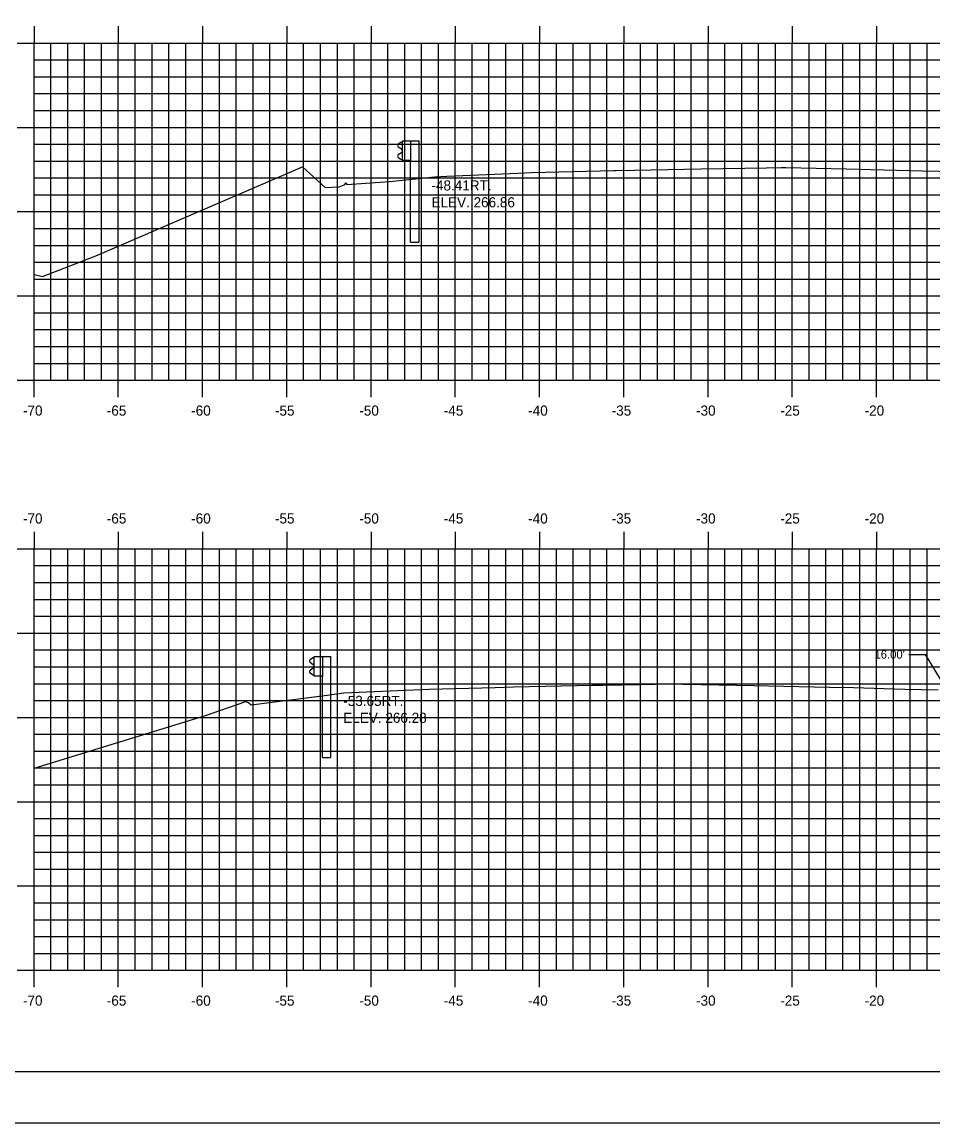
# Model space of a CAD drawing. Extents: x 1170543 to 1177585, y 609599 to 610623.
# Drawn here: x 1175951.6 to 1176005.7, y 609598.8 to 609664.1 of the extents above; entities that cross this region are included whole.
import ezdxf

# ---------------------------------------------------------------- set-up
doc = ezdxf.new("R2010")
doc.units = 0
for name, color, linetype in [('ANNOTATION', 7, 'Continuous'), ('BORDER', 7, 'Continuous'), ('D_Text_Standard', 7, 'Continuous'), ('H_V ANNOTATION', 7, 'Continuous'), ('MAJOR', 7, 'Continuous'), ('MINOR', 7, 'Continuous'), ('PLOT BOUNDARY', 7, 'Continuous'), ('S_Guardrail_Beam', 7, 'Continuous'), ('S_Roadway_Centerline', 7, 'Continuous')]:
    doc.layers.add(name, color=color, linetype=linetype)

msp = doc.modelspace()

# ---------------------------------------------------------------- linework, layer by layer
at = {"layer": 'ANNOTATION'}
for p in [(1176004.252, 609626.606), (1176006.402, 609624.675)]:
    msp.add_line(p, (1176005.252, 609626.606), dxfattribs=at)
at = {"layer": 'BORDER'}
msp.add_line((1175947.339, 609601.872), (1176107.339, 609601.872), dxfattribs=at)
at = {"layer": 'MAJOR'}
for p, q in [((1175952.339, 609663.874), (1175952.339, 609662.872)), ((1175957.339, 609663.874), (1175957.339, 609662.872)), ((1175962.339, 609663.874), (1175962.339, 609662.872)), ((1175967.339, 609663.874), (1175967.339, 609662.872)), ((1175972.339, 609663.874), (1175972.339, 609662.872)), ((1175977.339, 609663.874), (1175977.339, 609662.872)), ((1175982.339, 609663.874), (1175982.339, 609662.872)), ((1175987.339, 609663.874), (1175987.339, 609662.872)), ((1175992.339, 609663.874), (1175992.339, 609662.872)), ((1175997.339, 609663.874), (1175997.339, 609662.872)), ((1176002.339, 609663.874), (1176002.339, 609662.872)), ((1175951.337, 609662.872), (1175952.339, 609662.872)), ((1175952.339, 609662.872), (1176092.339, 609662.872)), ((1175952.339, 609642.872), (1175952.339, 609662.872)), ((1175952.339, 609642.872), (1175952.339, 609662.872)), ((1175952.339, 609662.872), (1176092.339, 609662.872)), ((1175957.339, 609642.872), (1175957.339, 609662.872)), ((1175962.339, 609642.872), (1175962.339, 609662.872)), ((1175967.339, 609642.872), (1175967.339, 609662.872)), ((1175972.339, 609642.872), (1175972.339, 609662.872)), ((1175977.339, 609642.872), (1175977.339, 609662.872)), ((1175982.339, 609642.872), (1175982.339, 609662.872)), ((1175987.339, 609642.872), (1175987.339, 609662.872)), ((1175992.339, 609642.872), (1175992.339, 609662.872)), ((1175997.339, 609642.872), (1175997.339, 609662.872)), ((1176002.339, 609642.872), (1176002.339, 609662.872)), ((1175951.337, 609657.872), (1175952.339, 609657.872)), ((1175952.339, 609657.872), (1176092.339, 609657.872)), ((1175951.337, 609652.872), (1175952.339, 609652.872)), ((1175952.339, 609652.872), (1176092.339, 609652.872)), ((1175951.337, 609647.872), (1175952.339, 609647.872)), ((1175952.339, 609647.872), (1176092.339, 609647.872)), ((1175951.337, 609642.872), (1175952.339, 609642.872)), ((1175952.339, 609642.872), (1176092.339, 609642.872)), ((1175952.339, 609642.872), (1176092.339, 609642.872)), ((1175952.339, 609641.87), (1175952.339, 609642.872)), ((1175957.339, 609641.87), (1175957.339, 609642.872)), ((1175962.339, 609641.87), (1175962.339, 609642.872)), ((1175967.339, 609641.87), (1175967.339, 609642.872)), ((1175972.339, 609641.87), (1175972.339, 609642.872)), ((1175977.339, 609641.87), (1175977.339, 609642.872)), ((1175982.339, 609641.87), (1175982.339, 609642.872)), ((1175987.339, 609641.87), (1175987.339, 609642.872)), ((1175992.339, 609641.87), (1175992.339, 609642.872)), ((1175997.339, 609641.87), (1175997.339, 609642.872)), ((1176002.339, 609641.87), (1176002.339, 609642.872)), ((1175952.339, 609633.874), (1175952.339, 609632.872)), ((1175957.339, 609633.874), (1175957.339, 609632.872)), ((1175962.339, 609633.874), (1175962.339, 609632.872)), ((1175967.339, 609633.874), (1175967.339, 609632.872)), ((1175972.339, 609633.874), (1175972.339, 609632.872)), ((1175977.339, 609633.874), (1175977.339, 609632.872)), ((1175982.339, 609633.874), (1175982.339, 609632.872)), ((1175987.339, 609633.874), (1175987.339, 609632.872)), ((1175992.339, 609633.874), (1175992.339, 609632.872)), ((1175997.339, 609633.874), (1175997.339, 609632.872)), ((1176002.339, 609633.874), (1176002.339, 609632.872)), ((1175951.337, 609632.872), (1175952.339, 609632.872)), ((1175952.339, 609632.872), (1176092.339, 609632.872)), ((1175952.339, 609607.872), (1175952.339, 609632.872)), ((1175952.339, 609607.872), (1175952.339, 609632.872)), ((1175952.339, 609632.872), (1176092.339, 609632.872)), ((1175957.339, 609607.872), (1175957.339, 609632.872)), ((1175962.339, 609607.872), (1175962.339, 609632.872)), ((1175967.339, 609607.872), (1175967.339, 609632.872)), ((1175972.339, 609607.872), (1175972.339, 609632.872)), ((1175977.339, 609607.872), (1175977.339, 609632.872)), ((1175982.339, 609607.872), (1175982.339, 609632.872)), ((1175987.339, 609607.872), (1175987.339, 609632.872)), ((1175992.339, 609607.872), (1175992.339, 609632.872)), ((1175997.339, 609607.872), (1175997.339, 609632.872)), ((1176002.339, 609607.872), (1176002.339, 609632.872)), ((1175951.337, 609627.872), (1175952.339, 609627.872)), ((1175952.339, 609627.872), (1176092.339, 609627.872)), ((1175951.337, 609622.872), (1175952.339, 609622.872)), ((1175952.339, 609622.872), (1176092.339, 609622.872)), ((1175951.337, 609617.872), (1175952.339, 609617.872)), ((1175952.339, 609617.872), (1176092.339, 609617.872)), ((1175951.337, 609612.872), (1175952.339, 609612.872)), ((1175952.339, 609612.872), (1176092.339, 609612.872)), ((1175951.337, 609607.872), (1175952.339, 609607.872)), ((1175952.339, 609607.872), (1176092.339, 609607.872)), ((1175952.339, 609607.872), (1176092.339, 609607.872)), ((1175952.339, 609606.87), (1175952.339, 609607.872)), ((1175957.339, 609606.87), (1175957.339, 609607.872)), ((1175962.339, 609606.87), (1175962.339, 609607.872)), ((1175967.339, 609606.87), (1175967.339, 609607.872)), ((1175972.339, 609606.87), (1175972.339, 609607.872)), ((1175977.339, 609606.87), (1175977.339, 609607.872)), ((1175982.339, 609606.87), (1175982.339, 609607.872)), ((1175987.339, 609606.87), (1175987.339, 609607.872)), ((1175992.339, 609606.87), (1175992.339, 609607.872)), ((1175997.339, 609606.87), (1175997.339, 609607.872)), ((1176002.339, 609606.87), (1176002.339, 609607.872))]:
    msp.add_line(p, q, dxfattribs=at)
at = {"layer": 'MINOR'}
for p, q in [((1175953.339, 609642.872), (1175953.339, 609662.872)), ((1175954.339, 609642.872), (1175954.339, 609662.872)), ((1175955.339, 609642.872), (1175955.339, 609662.872)), ((1175956.339, 609642.872), (1175956.339, 609662.872)), ((1175958.339, 609642.872), (1175958.339, 609662.872)), ((1175959.339, 609642.872), (1175959.339, 609662.872)), ((1175960.339, 609642.872), (1175960.339, 609662.872)), ((1175961.339, 609642.872), (1175961.339, 609662.872)), ((1175963.339, 609642.872), (1175963.339, 609662.872)), ((1175964.339, 609642.872), (1175964.339, 609662.872)), ((1175965.339, 609642.872), (1175965.339, 609662.872)), ((1175966.339, 609642.872), (1175966.339, 609662.872)), ((1175968.339, 609642.872), (1175968.339, 609662.872)), ((1175969.339, 609642.872), (1175969.339, 609662.872)), ((1175970.339, 609642.872), (1175970.339, 609662.872)), ((1175971.339, 609642.872), (1175971.339, 609662.872)), ((1175973.339, 609642.872), (1175973.339, 609662.872)), ((1175974.339, 609642.872), (1175974.339, 609662.872)), ((1175975.339, 609642.872), (1175975.339, 609662.872)), ((1175976.339, 609642.872), (1175976.339, 609662.872)), ((1175978.339, 609642.872), (1175978.339, 609662.872)), ((1175979.339, 609642.872), (1175979.339, 609662.872)), ((1175980.339, 609642.872), (1175980.339, 609662.872)), ((1175981.339, 609642.872), (1175981.339, 609662.872)), ((1175983.339, 609642.872), (1175983.339, 609662.872)), ((1175984.339, 609642.872), (1175984.339, 609662.872)), ((1175985.339, 609642.872), (1175985.339, 609662.872)), ((1175986.339, 609642.872), (1175986.339, 609662.872)), ((1175988.339, 609642.872), (1175988.339, 609662.872)), ((1175989.339, 609642.872), (1175989.339, 609662.872)), ((1175990.339, 609642.872), (1175990.339, 609662.872)), ((1175991.339, 609642.872), (1175991.339, 609662.872)), ((1175993.339, 609642.872), (1175993.339, 609662.872)), ((1175994.339, 609642.872), (1175994.339, 609662.872)), ((1175995.339, 609642.872), (1175995.339, 609662.872)), ((1175996.339, 609642.872), (1175996.339, 609662.872)), ((1175998.339, 609642.872), (1175998.339, 609662.872)), ((1175999.339, 609642.872), (1175999.339, 609662.872)), ((1176000.339, 609642.872), (1176000.339, 609662.872)), ((1176001.339, 609642.872), (1176001.339, 609662.872)), ((1176003.339, 609642.872), (1176003.339, 609662.872)), ((1176004.339, 609642.872), (1176004.339, 609662.872)), ((1176005.339, 609642.872), (1176005.339, 609662.872)), ((1175952.339, 609661.872), (1176092.339, 609661.872)), ((1175952.339, 609661.872), (1175953.341, 609661.872)), ((1175952.339, 609660.872), (1176092.339, 609660.872)), ((1175952.339, 609660.872), (1175953.341, 609660.872)), ((1175952.339, 609659.872), (1176092.339, 609659.872)), ((1175952.339, 609659.872), (1175953.341, 609659.872)), ((1175952.339, 609658.872), (1176092.339, 609658.872)), ((1175952.339, 609658.872), (1175953.341, 609658.872)), ((1175952.339, 609656.872), (1176092.339, 609656.872)), ((1175952.339, 609656.872), (1175953.341, 609656.872)), ((1175952.339, 609655.872), (1176092.339, 609655.872)), ((1175952.339, 609655.872), (1175953.341, 609655.872)), ((1175952.339, 609654.872), (1176092.339, 609654.872)), ((1175952.339, 609654.872), (1175953.341, 609654.872)), ((1175952.339, 609653.872), (1176092.339, 609653.872)), ((1175952.339, 609653.872), (1175953.341, 609653.872)), ((1175952.339, 609651.872), (1176092.339, 609651.872)), ((1175952.339, 609651.872), (1175953.341, 609651.872)), ((1175952.339, 609650.872), (1176092.339, 609650.872)), ((1175952.339, 609650.872), (1175953.341, 609650.872)), ((1175952.339, 609649.872), (1176092.339, 609649.872)), ((1175952.339, 609649.872), (1175953.341, 609649.872)), ((1175952.339, 609648.872), (1176092.339, 609648.872)), ((1175952.339, 609648.872), (1175953.341, 609648.872)), ((1175952.339, 609646.872), (1176092.339, 609646.872)), ((1175952.339, 609646.872), (1175953.341, 609646.872)), ((1175952.339, 609645.872), (1176092.339, 609645.872)), ((1175952.339, 609645.872), (1175953.341, 609645.872)), ((1175952.339, 609644.872), (1176092.339, 609644.872)), ((1175952.339, 609644.872), (1175953.341, 609644.872)), ((1175952.339, 609643.872), (1176092.339, 609643.872)), ((1175952.339, 609643.872), (1175953.341, 609643.872)), ((1175953.339, 609607.872), (1175953.339, 609632.872)), ((1175954.339, 609607.872), (1175954.339, 609632.872)), ((1175955.339, 609607.872), (1175955.339, 609632.872)), ((1175956.339, 609607.872), (1175956.339, 609632.872)), ((1175958.339, 609607.872), (1175958.339, 609632.872)), ((1175959.339, 609607.872), (1175959.339, 609632.872)), ((1175960.339, 609607.872), (1175960.339, 609632.872)), ((1175961.339, 609607.872), (1175961.339, 609632.872)), ((1175963.339, 609607.872), (1175963.339, 609632.872)), ((1175964.339, 609607.872), (1175964.339, 609632.872)), ((1175965.339, 609607.872), (1175965.339, 609632.872)), ((1175966.339, 609607.872), (1175966.339, 609632.872)), ((1175968.339, 609607.872), (1175968.339, 609632.872)), ((1175969.339, 609607.872), (1175969.339, 609632.872)), ((1175970.339, 609607.872), (1175970.339, 609632.872)), ((1175971.339, 609607.872), (1175971.339, 609632.872)), ((1175973.339, 609607.872), (1175973.339, 609632.872)), ((1175974.339, 609607.872), (1175974.339, 609632.872)), ((1175975.339, 609607.872), (1175975.339, 609632.872)), ((1175976.339, 609607.872), (1175976.339, 609632.872)), ((1175978.339, 609607.872), (1175978.339, 609632.872)), ((1175979.339, 609607.872), (1175979.339, 609632.872)), ((1175980.339, 609607.872), (1175980.339, 609632.872)), ((1175981.339, 609607.872), (1175981.339, 609632.872)), ((1175983.339, 609607.872), (1175983.339, 609632.872)), ((1175984.339, 609607.872), (1175984.339, 609632.872)), ((1175985.339, 609607.872), (1175985.339, 609632.872)), ((1175986.339, 609607.872), (1175986.339, 609632.872)), ((1175988.339, 609607.872), (1175988.339, 609632.872)), ((1175989.339, 609607.872), (1175989.339, 609632.872)), ((1175990.339, 609607.872), (1175990.339, 609632.872)), ((1175991.339, 609607.872), (1175991.339, 609632.872)), ((1175993.339, 609607.872), (1175993.339, 609632.872)), ((1175994.339, 609607.872), (1175994.339, 609632.872)), ((1175995.339, 609607.872), (1175995.339, 609632.872)), ((1175996.339, 609607.872), (1175996.339, 609632.872)), ((1175998.339, 609607.872), (1175998.339, 609632.872)), ((1175999.339, 609607.872), (1175999.339, 609632.872)), ((1176000.339, 609607.872), (1176000.339, 609632.872)), ((1176001.339, 609607.872), (1176001.339, 609632.872)), ((1176003.339, 609607.872), (1176003.339, 609632.872)), ((1176004.339, 609607.872), (1176004.339, 609632.872)), ((1176005.339, 609607.872), (1176005.339, 609632.872)), ((1175952.339, 609631.872), (1176092.339, 609631.872)), ((1175952.339, 609631.872), (1175953.341, 609631.872)), ((1175952.339, 609630.872), (1176092.339, 609630.872)), ((1175952.339, 609630.872), (1175953.341, 609630.872)), ((1175952.339, 609629.872), (1176092.339, 609629.872)), ((1175952.339, 609629.872), (1175953.341, 609629.872)), ((1175952.339, 609628.872), (1176092.339, 609628.872)), ((1175952.339, 609628.872), (1175953.341, 609628.872)), ((1175952.339, 609626.872), (1176092.339, 609626.872)), ((1175952.339, 609626.872), (1175953.341, 609626.872)), ((1175952.339, 609625.872), (1176092.339, 609625.872)), ((1175952.339, 609625.872), (1175953.341, 609625.872)), ((1175952.339, 609624.872), (1176092.339, 609624.872)), ((1175952.339, 609624.872), (1175953.341, 609624.872)), ((1175952.339, 609623.872), (1176092.339, 609623.872)), ((1175952.339, 609623.872), (1175953.341, 609623.872)), ((1175952.339, 609621.872), (1176092.339, 609621.872)), ((1175952.339, 609621.872), (1175953.341, 609621.872)), ((1175952.339, 609620.872), (1176092.339, 609620.872)), ((1175952.339, 609620.872), (1175953.341, 609620.872)), ((1175952.339, 609619.872), (1176092.339, 609619.872)), ((1175952.339, 609619.872), (1175953.341, 609619.872)), ((1175952.339, 609618.872), (1176092.339, 609618.872)), ((1175952.339, 609618.872), (1175953.341, 609618.872)), ((1175952.339, 609616.872), (1176092.339, 609616.872)), ((1175952.339, 609616.872), (1175953.341, 609616.872)), ((1175952.339, 609615.872), (1176092.339, 609615.872)), ((1175952.339, 609615.872), (1175953.341, 609615.872)), ((1175952.339, 609614.872), (1176092.339, 609614.872)), ((1175952.339, 609614.872), (1175953.341, 609614.872)), ((1175952.339, 609613.872), (1176092.339, 609613.872)), ((1175952.339, 609613.872), (1175953.341, 609613.872)), ((1175952.339, 609611.872), (1176092.339, 609611.872)), ((1175952.339, 609611.872), (1175953.341, 609611.872)), ((1175952.339, 609610.872), (1176092.339, 609610.872)), ((1175952.339, 609610.872), (1175953.341, 609610.872)), ((1175952.339, 609609.872), (1176092.339, 609609.872)), ((1175952.339, 609609.872), (1175953.341, 609609.872)), ((1175952.339, 609608.872), (1176092.339, 609608.872)), ((1175952.339, 609608.872), (1175953.341, 609608.872))]:
    msp.add_line(p, q, dxfattribs=at)
at = {"layer": 'PLOT BOUNDARY'}
msp.add_lwpolyline([(1175939.246, 609598.813), (1176109.246, 609598.813), (1176109.246, 609708.813), (1175939.246, 609708.813)], close=True, dxfattribs=at)
at = {"layer": 'S_Guardrail_Beam'}
for p, q in [((1175974.097, 609656.967), (1175973.954, 609656.867)), ((1175973.954, 609656.724), (1175974.149, 609656.588)), ((1175974.196, 609656.989), (1175974.114, 609656.974)), ((1175974.196, 609657.062), (1175974.686, 609657.062)), ((1175974.196, 609655.895), (1175974.196, 609657.062)), ((1175974.686, 609657.062), (1175975.177, 609657.062)), ((1175974.686, 609657.062), (1175974.686, 609655.895)), ((1175975.177, 609657.062), (1175975.177, 609651.062)), ((1175974.149, 609656.368), (1175973.954, 609656.232)), ((1175973.954, 609656.089), (1175974.097, 609655.989)), ((1175974.114, 609655.982), (1175974.196, 609655.968)), ((1175974.183, 609656.524), (1175974.183, 609656.433)), ((1175974.686, 609655.895), (1175974.196, 609655.895)), ((1175974.686, 609651.062), (1175974.686, 609655.895)), ((1175974.686, 609651.062), (1175975.177, 609651.062)), ((1175968.861, 609626.389), (1175968.718, 609626.289)), ((1175968.718, 609626.146), (1175968.913, 609626.01)), ((1175968.96, 609626.41), (1175968.878, 609626.396)), ((1175968.947, 609625.945), (1175968.947, 609625.854)), ((1175968.96, 609626.483), (1175969.45, 609626.483)), ((1175968.96, 609625.316), (1175968.96, 609626.483)), ((1175969.45, 609626.483), (1175969.941, 609626.483)), ((1175969.45, 609626.483), (1175969.45, 609625.316)), ((1175969.941, 609626.483), (1175969.941, 609620.483)), ((1175968.913, 609625.79), (1175968.718, 609625.654)), ((1175968.718, 609625.511), (1175968.861, 609625.411)), ((1175968.878, 609625.404), (1175968.96, 609625.389)), ((1175969.45, 609625.316), (1175968.96, 609625.316)), ((1175969.45, 609620.483), (1175969.45, 609625.316)), ((1175969.45, 609620.483), (1175969.941, 609620.483))]:
    msp.add_line(p, q, dxfattribs=at)
for centre, major_axis, start_param, end_param in [((1175974.004, 609656.796), (-0.0877, 0), 5.323254, 7.243116), ((1175974.121, 609656.933), (-0.0417, 0), 4.886922, 5.323254), ((1175974.104, 609656.524), (0.0789, 0), 0, 0.959931), ((1175974.004, 609656.161), (-0.0877, 0), 5.323254, 7.243116), ((1175974.121, 609656.023), (-0.0417, 0), 0.959931, 1.396263), ((1175974.104, 609656.433), (0.0789, 0), 5.323254, 6.283185), ((1175968.768, 609626.217), (-0.0877, 0), 5.323254, 7.243116), ((1175968.885, 609626.355), (-0.0417, 0), 4.886922, 5.323254), ((1175968.868, 609625.945), (0.0789, 0), 0, 0.959931), ((1175968.768, 609625.582), (-0.0877, 0), 5.323254, 7.243116), ((1175968.885, 609625.445), (-0.0417, 0), 0.959931, 1.396263), ((1175968.868, 609625.854), (0.0789, 0), 5.323254, 6.283185)]:
    msp.add_ellipse(centre, major_axis=major_axis, ratio=0.995501, start_param=start_param, end_param=end_param, dxfattribs=at)
at = {"layer": 'S_Roadway_Centerline'}
for points in [[(1175952.339, 609649.146), (1175952.837, 609649.025), (1175956.099, 609650.295), (1175968.28, 609655.525), (1175969.61, 609654.299), (1175970.452, 609654.344), (1175970.748, 609654.453), (1175970.792, 609654.475), (1175970.851, 609654.582), (1175970.893, 609654.477), (1175972.022, 609654.569), (1175973.429, 609654.654), (1175976.121, 609654.941), (1175976.828, 609654.973), (1175981.067, 609655.157), (1175981.861, 609655.191), (1175986.753, 609655.308), (1175986.893, 609655.311), (1175987.972, 609655.333), (1175991.926, 609655.411), (1175995.814, 609655.474), (1175996.68, 609655.487), (1175996.918, 609655.486), (1175996.959, 609655.485), (1176000.549, 609655.405), (1176001.992, 609655.37), (1176005.066, 609655.298), (1176007.024, 609655.253)], [(1175952.339, 609619.85), (1175962.522, 609622.976), (1175964.917, 609623.806), (1175965.083, 609623.728), (1175965.223, 609623.611), (1175969.729, 609624.193), (1175970.722, 609624.338), (1175973.929, 609624.471), (1175975.762, 609624.547), (1175979.703, 609624.654), (1175980.802, 609624.686), (1175985.476, 609624.778), (1175985.842, 609624.786), (1175986.092, 609624.79), (1175988.359, 609624.827), (1175990.048, 609624.855), (1175990.236, 609624.858), (1175990.843, 609624.85), (1175990.883, 609624.85), (1175995.072, 609624.766), (1175995.923, 609624.749), (1175999.546, 609624.669), (1176000.963, 609624.635), (1176004.021, 609624.551), (1176006.003, 609624.498)]]:
    msp.add_lwpolyline(points, dxfattribs=at)

# ---------------------------------------------------------------- texts
at = {"layer": 'ANNOTATION'}
msp.add_text("16.00'", height=0.5, dxfattribs=at).set_placement((1176002.216, 609626.356))
at = {"layer": 'D_Text_Standard'}
for s, p in [('-48.41RT.', (1175975.925, 609654.128)), ('ELEV. 266.86', (1175975.925, 609653.126)), ('-53.65RT.', (1175970.689, 609623.55)), ('ELEV. 266.28', (1175970.689, 609622.548))]:
    msp.add_text(s, height=0.6, dxfattribs=at).set_placement(p)
at = {"layer": 'H_V ANNOTATION'}
for s, p in [('-70', (1175951.681, 609640.772)), ('-65', (1175956.657, 609640.772)), ('-60', (1175961.665, 609640.772)), ('-55', (1175966.635, 609640.772)), ('-50', (1175971.643, 609640.772)), ('-45', (1175976.657, 609640.772)), ('-40', (1175981.665, 609640.772)), ('-35', (1175986.619, 609640.772)), ('-30', (1175991.627, 609640.772)), ('-25', (1175996.625, 609640.772)), ('-20', (1176001.633, 609640.772)), ('-70', (1175951.681, 609634.372)), ('-65', (1175956.657, 609634.372)), ('-60', (1175961.665, 609634.372)), ('-55', (1175966.635, 609634.372)), ('-50', (1175971.643, 609634.372)), ('-45', (1175976.657, 609634.372)), ('-40', (1175981.665, 609634.372)), ('-35', (1175986.619, 609634.372)), ('-30', (1175991.627, 609634.372)), ('-25', (1175996.625, 609634.372)), ('-20', (1176001.633, 609634.372)), ('-70', (1175951.681, 609605.772)), ('-65', (1175956.657, 609605.772)), ('-60', (1175961.665, 609605.772)), ('-55', (1175966.635, 609605.772)), ('-50', (1175971.643, 609605.772)), ('-45', (1175976.657, 609605.772)), ('-40', (1175981.665, 609605.772)), ('-35', (1175986.619, 609605.772)), ('-30', (1175991.627, 609605.772)), ('-25', (1175996.625, 609605.772)), ('-20', (1176001.633, 609605.772))]:
    msp.add_text(s, height=0.6, dxfattribs=at).set_placement(p)

doc.saveas('drawing.dxf')
